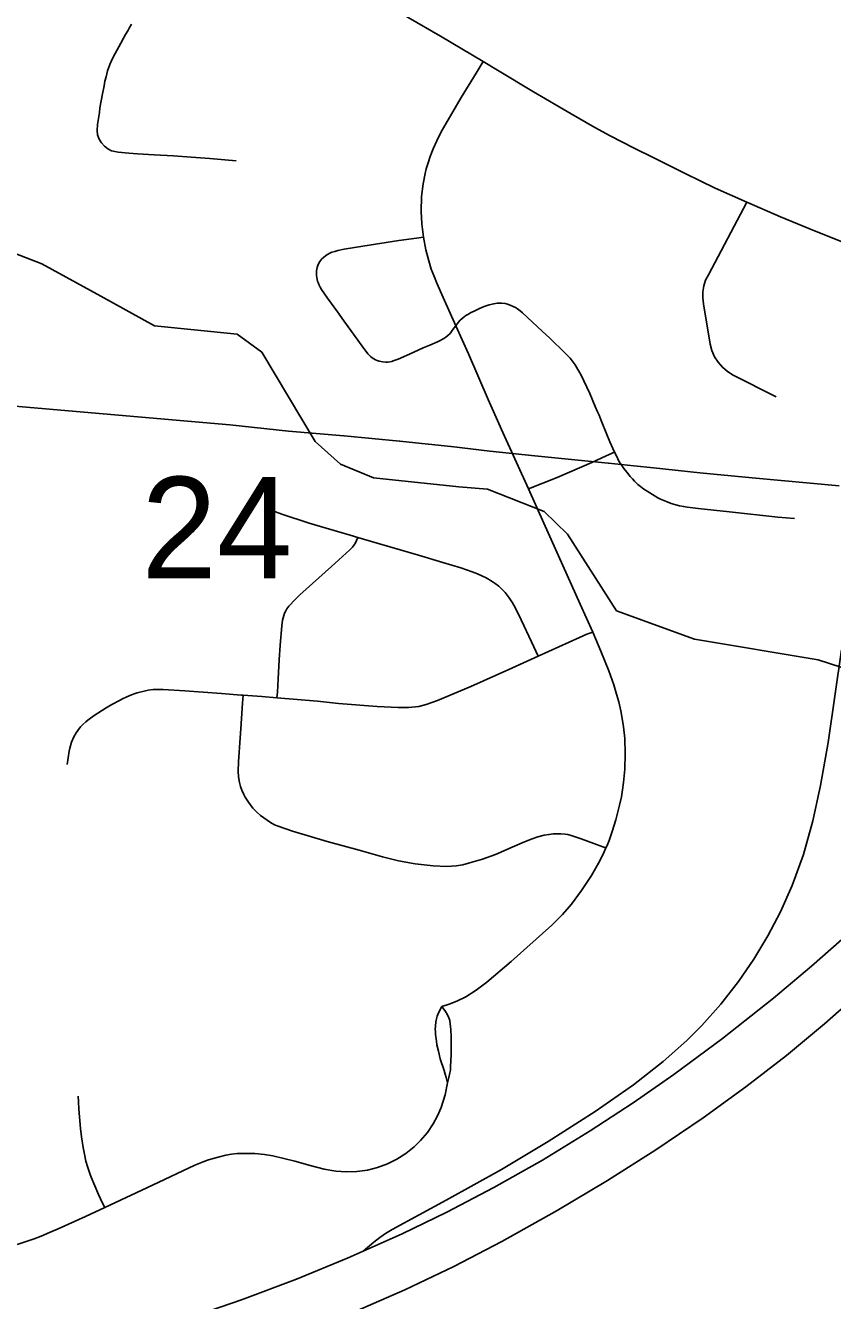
# Model space of a CAD drawing. Extents: x -1.4 to 35.4, y 0 to 22.
# Drawn here: x 28.977 to 29.309, y 14.677 to 15.202 of the extents above; entities that cross this region are included whole.
import ezdxf

# ---------------------------------------------------------------- set-up
doc = ezdxf.new("R2010")
doc.units = 0
for name, color, linetype in [('GM_X_City_Street', 7, 'Continuous'), ('GM_X_County_Road', 7, 'Continuous'), ('GM_X_County_Text', 7, 'Continuous'), ('GM_X_Interchange_Ramps', 7, 'Continuous'), ('GM_X_Interstate_Route', 7, 'Continuous'), ('GM_X_Minor_River', 7, 'Continuous'), ('GM_X_Section_Text', 7, 'Continuous')]:
    doc.layers.add(name, color=color, linetype=linetype)

msp = doc.modelspace()

# ---------------------------------------------------------------- linework, layer by layer
at = {"layer": 'GM_X_City_Street'}
for points in [[(29.06368, 15.14616), (29.05283, 15.14719), (29.04514, 15.14774), (29.03791, 15.1482), (29.02993, 15.1486), (29.0231, 15.14902), (29.01944, 15.14933), (29.0151, 15.14973), (29.01241, 15.15034), (29.01084, 15.15117), (29.00949, 15.15222), (29.00821, 15.15357), (29.0072, 15.15512), (29.00662, 15.15688), (29.00644, 15.15873), (29.00664, 15.16121), (29.00736, 15.16614), (29.00757, 15.16799), (29.00861, 15.1738), (29.00926, 15.17704), (29.00963, 15.17899), (29.01009, 15.18085), (29.01074, 15.18325), (29.01167, 15.18585), (29.01269, 15.18808), (29.01388, 15.19046), (29.01619, 15.19467), (29.0173, 15.19669), (29.01816, 15.19824), (29.01905, 15.19981), (29.01963, 15.20089), (29.02052, 15.2025)], [(29.14841, 14.79779), (29.15151, 14.79878), (29.15462, 14.79997), (29.15828, 14.80175), (29.16253, 14.80445), (29.16705, 14.80785), (29.17702, 14.81634), (29.19375, 14.83127), (29.19817, 14.83571), (29.20188, 14.83999), (29.206, 14.84552), (29.21015, 14.85178), (29.21355, 14.85778), (29.21538, 14.86155), (29.21606, 14.86308), (29.2165, 14.8641), (29.21734, 14.86622), (29.21861, 14.86984), (29.22009, 14.8747), (29.22165, 14.8807), (29.2224, 14.88413), (29.2229, 14.88706), (29.22331, 14.89012), (29.22383, 14.8956), (29.224, 14.90185), (29.22379, 14.90812), (29.22323, 14.91303), (29.22274, 14.91641), (29.22214, 14.91958), (29.22132, 14.92326), (29.22047, 14.92642), (29.21929, 14.93028), (29.21731, 14.9361), (29.21399, 14.94419), (29.21059, 14.95197), (29.2055, 14.96356), (29.19836, 14.97943), (29.19046, 14.99697), (29.18411, 15.01105), (29.17364, 15.03427), (29.16759, 15.04788), (29.15938, 15.06667), (29.15416, 15.07819), (29.14894, 15.08992), (29.14645, 15.09575), (29.14543, 15.09822), (29.14411, 15.10155), (29.14305, 15.10505), (29.14187, 15.1095), (29.14091, 15.11477), (29.14021, 15.1202), (29.13988, 15.1253), (29.14011, 15.13144), (29.14072, 15.13674), (29.14155, 15.1409), (29.14204, 15.14292), (29.14277, 15.14536), (29.14364, 15.14796), (29.14485, 15.15111), (29.14639, 15.15445), (29.14823, 15.15817), (29.15635, 15.1723), (29.16253, 15.18225), (29.16554, 15.18708)], [(29.28622, 15.04892), (29.26842, 15.05792), (29.2661, 15.05935), (29.26403, 15.06112), (29.26225, 15.06319), (29.2608, 15.0655), (29.25972, 15.068), (29.25903, 15.07063), (29.25629, 15.08726), (29.25592, 15.08971), (29.25593, 15.09219), (29.25633, 15.09463), (29.25711, 15.09698), (29.25825, 15.09919), (29.27415, 15.12911)], [(29.15416, 15.07819), (29.1534, 15.07722), (29.15247, 15.07591), (29.15181, 15.0751), (29.15091, 15.07416), (29.15015, 15.07357), (29.1492, 15.07298), (29.14777, 15.0722), (29.14662, 15.07164), (29.14345, 15.07026), (29.14079, 15.06912), (29.13515, 15.06658), (29.13041, 15.06452), (29.12957, 15.06418), (29.12846, 15.06376), (29.1278, 15.06357), (29.127, 15.06338), (29.12624, 15.0633), (29.12536, 15.06329), (29.12414, 15.0634), (29.12258, 15.0637), (29.12183, 15.06393), (29.12116, 15.0642), (29.12045, 15.06458), (29.11979, 15.06502), (29.11912, 15.06558), (29.118, 15.06673), (29.11557, 15.06977), (29.1081, 15.08025), (29.10547, 15.08392), (29.1014, 15.08964), (29.0989, 15.09321), (29.0983, 15.09417), (29.0979, 15.09496), (29.09743, 15.09606), (29.09724, 15.09667), (29.0969, 15.09809), (29.09678, 15.09899), (29.09675, 15.10004), (29.09681, 15.10086), (29.09706, 15.10217), (29.09735, 15.10305), (29.09783, 15.10408), (29.09823, 15.10472), (29.09904, 15.10578), (29.09949, 15.10624), (29.10062, 15.10719), (29.10131, 15.10764), (29.10233, 15.10815), (29.10318, 15.10849), (29.10437, 15.10887), (29.10563, 15.10919), (29.10821, 15.10973), (29.11595, 15.11109), (29.13072, 15.11337), (29.13794, 15.11436), (29.14091, 15.11477)], [(29.15416, 15.07819), (29.15517, 15.07959), (29.15604, 15.08058), (29.15677, 15.08127), (29.1577, 15.08198), (29.15829, 15.08241), (29.1591, 15.08291), (29.16031, 15.08362), (29.1623, 15.08453), (29.16397, 15.08529), (29.16584, 15.08611), (29.16801, 15.08687), (29.16982, 15.08731), (29.1713, 15.08753), (29.173, 15.08755), (29.1745, 15.08738), (29.17556, 15.08712), (29.17661, 15.08676), (29.17789, 15.08623), (29.17876, 15.08579), (29.17963, 15.08522), (29.18076, 15.08436), (29.18172, 15.08356), (29.18983, 15.07606), (29.19293, 15.0731), (29.1991, 15.06711), (29.20127, 15.06482), (29.20258, 15.06326), (29.20336, 15.06217), (29.20452, 15.06027), (29.20566, 15.0582), (29.20935, 15.05036), (29.21164, 15.04502), (29.21264, 15.04279), (29.21325, 15.04135), (29.21414, 15.03918), (29.21644, 15.0335), (29.21772, 15.03035), (29.2196, 15.0262)], [(29.18411, 15.01105), (29.19592, 15.01573), (29.21025, 15.02189), (29.21611, 15.02459), (29.2196, 15.0262)], [(29.2196, 15.0262), (29.22062, 15.02404), (29.22113, 15.02299), (29.22162, 15.0221), (29.22229, 15.02105), (29.22339, 15.01948), (29.22461, 15.01787), (29.22556, 15.01668), (29.22602, 15.01615), (29.22696, 15.01512), (29.22784, 15.0142), (29.22922, 15.01289), (29.23035, 15.01196), (29.23172, 15.01094), (29.23308, 15.01003), (29.23635, 15.008), (29.23743, 15.00738), (29.23855, 15.00681), (29.24125, 15.00565), (29.24292, 15.00505), (29.24488, 15.00447), (29.24637, 15.0041), (29.24808, 15.00376), (29.24957, 15.0035), (29.2508, 15.00332), (29.25407, 15.00298), (29.26698, 15.00163), (29.28684, 14.99943), (29.29368, 14.99877)], [(29.0754, 15.00323), (29.08248, 15.00063), (29.09385, 14.99685), (29.10079, 14.99479), (29.11073, 14.99194), (29.1139, 14.99099)], [(29.08052, 14.92496), (29.08068, 14.92732), (29.08106, 14.93271), (29.08149, 14.94057), (29.08181, 14.94669), (29.08248, 14.95466), (29.08283, 14.9569), (29.08305, 14.95789), (29.08333, 14.95887), (29.08369, 14.95977), (29.08413, 14.96072), (29.08464, 14.96164), (29.08536, 14.96268), (29.08603, 14.96342), (29.0874, 14.96484), (29.08995, 14.96732), (29.10294, 14.979), (29.11057, 14.98589), (29.11108, 14.9864), (29.11162, 14.98699), (29.11237, 14.98795), (29.11277, 14.98857), (29.11329, 14.9897), (29.1139, 14.99099)], [(29.1139, 14.99099), (29.12182, 14.98862), (29.12698, 14.98712), (29.13882, 14.98376), (29.14886, 14.98074), (29.15632, 14.97844), (29.16092, 14.97691), (29.16307, 14.97607), (29.16526, 14.9751), (29.16647, 14.97451), (29.16766, 14.97388), (29.16856, 14.97332), (29.16965, 14.97255), (29.17047, 14.97204), (29.1719, 14.97095), (29.17277, 14.97019), (29.17387, 14.96908), (29.17451, 14.96837), (29.17621, 14.9661), (29.17756, 14.96402), (29.17866, 14.96215), (29.18115, 14.95714), (29.18535, 14.94795), (29.18813, 14.94208)], [(29.18813, 14.94208), (29.20516, 14.94985), (29.20669, 14.9505), (29.20822, 14.95114), (29.21059, 14.95197)], [(29.08052, 14.92496), (29.09719, 14.9235), (29.10582, 14.92264), (29.12186, 14.92138), (29.13044, 14.92089), (29.13474, 14.92094), (29.13903, 14.92143), (29.142, 14.92219), (29.14667, 14.92383), (29.16037, 14.92961), (29.17605, 14.93668), (29.18813, 14.94208)], [(29.01009, 14.92076), (29.01255, 14.92216), (29.0156, 14.92389), (29.01693, 14.92457), (29.01865, 14.92538), (29.02059, 14.92618), (29.0221, 14.92674), (29.02297, 14.927), (29.02641, 14.92785), (29.0275, 14.92805), (29.02957, 14.92831), (29.0309, 14.92839), (29.03369, 14.92843), (29.04253, 14.9278), (29.05773, 14.92667), (29.06572, 14.92609), (29.06655, 14.92603)], [(29.06655, 14.92603), (29.06633, 14.92268), (29.06564, 14.91218), (29.06537, 14.90846), (29.06461, 14.89856), (29.06449, 14.89473), (29.06473, 14.8924), (29.06514, 14.89009), (29.06552, 14.88838), (29.06606, 14.88692), (29.06688, 14.88508), (29.06742, 14.88408), (29.06877, 14.88198), (29.07061, 14.87949), (29.07224, 14.87784), (29.07376, 14.87651), (29.07642, 14.87447), (29.0779, 14.87351), (29.07957, 14.87263), (29.08095, 14.872), (29.08689, 14.86998), (29.10122, 14.8658), (29.11439, 14.86217), (29.12394, 14.85943), (29.13061, 14.85777), (29.1374, 14.8566), (29.14485, 14.85572), (29.15053, 14.85542), (29.15432, 14.85571), (29.15713, 14.85619), (29.15944, 14.85676), (29.16525, 14.85846), (29.17057, 14.86039), (29.17743, 14.86343), (29.18246, 14.86563), (29.18566, 14.86688), (29.18796, 14.86767), (29.19058, 14.86832), (29.19265, 14.86867), (29.19434, 14.86886), (29.19635, 14.86896), (29.19753, 14.86894), (29.19922, 14.86877), (29.20039, 14.86857), (29.2017, 14.86819), (29.20585, 14.86689), (29.21101, 14.86496), (29.21473, 14.86358), (29.21606, 14.86308)], [(29.06655, 14.92603), (29.07433, 14.92547), (29.08052, 14.92496)], [(28.99415, 14.89744), (28.99494, 14.90295), (28.99518, 14.90417), (28.99582, 14.90661), (28.99678, 14.90891), (28.99773, 14.91053), (28.99841, 14.9115), (28.99962, 14.913), (29.0005, 14.91393), (29.00173, 14.91508), (29.00258, 14.91577), (29.00313, 14.91618), (29.00527, 14.91766), (29.01009, 14.92076)], [(29.15079, 14.76635), (29.15027, 14.76849), (29.14987, 14.7699), (29.14938, 14.77138), (29.14779, 14.77626), (29.14706, 14.77937), (29.14645, 14.78202), (29.14619, 14.78348), (29.14607, 14.7843), (29.14594, 14.78539), (29.14586, 14.78623), (29.14577, 14.78743), (29.14572, 14.78837), (29.14577, 14.78961), (29.146, 14.79145), (29.14623, 14.79264), (29.14655, 14.79382), (29.14705, 14.79515), (29.14841, 14.79779)], [(29.15079, 14.76635), (29.15135, 14.7685), (29.15175, 14.77048), (29.15195, 14.77159), (29.15207, 14.77302), (29.15235, 14.77786), (29.15231, 14.7822), (29.15226, 14.78535), (29.15214, 14.7881), (29.15204, 14.78955), (29.15193, 14.79045), (29.15168, 14.79195), (29.15132, 14.79309), (29.15066, 14.79458), (29.14999, 14.79568), (29.14841, 14.79779)], [(28.97353, 14.69978), (28.98043, 14.70211), (28.98332, 14.70318), (28.98681, 14.70459), (28.99033, 14.7061), (29.00164, 14.71127), (29.00956, 14.71498), (29.02918, 14.7242), (29.04662, 14.73233), (29.05007, 14.73379), (29.05188, 14.73446), (29.05331, 14.73492), (29.05635, 14.73575), (29.0595, 14.73652), (29.06185, 14.73692), (29.06413, 14.73719), (29.06661, 14.73726), (29.07146, 14.73725), (29.07534, 14.73682), (29.07888, 14.73618), (29.08784, 14.73407), (29.0942, 14.73223), (29.0999, 14.73076), (29.1048, 14.72996), (29.10913, 14.72968), (29.11346, 14.72982), (29.11777, 14.7304), (29.12199, 14.73143), (29.12606, 14.73293), (29.12995, 14.73486), (29.13361, 14.7372), (29.13702, 14.73991), (29.1397, 14.7425), (29.1425, 14.74582), (29.14494, 14.74941), (29.14671, 14.75269), (29.14817, 14.75611), (29.14982, 14.76144), (29.15079, 14.76635)], [(29.00956, 14.71498), (29.00866, 14.71679), (29.00703, 14.72038), (29.004, 14.72742), (29.00339, 14.72902), (29.00246, 14.7319), (29.00184, 14.73411), (29.00118, 14.73697), (29.00064, 14.73971), (28.99997, 14.7441), (28.99953, 14.74752), (28.99888, 14.75543), (28.9987, 14.75845), (28.99855, 14.76083)]]:
    msp.add_lwpolyline(points, dxfattribs=at)
at = {"layer": 'GM_X_County_Road'}
for points in [[(29.05237, 15.25372), (29.07867, 15.23852), (29.0956, 15.22822), (29.12126, 15.2131), (29.14792, 15.19755), (29.16554, 15.18708)], [(29.16554, 15.18708), (29.17139, 15.1836), (29.18625, 15.17465), (29.20172, 15.1656)], [(29.20172, 15.1656), (29.21147, 15.15989), (29.21778, 15.15645), (29.22769, 15.15136), (29.23576, 15.14746), (29.24865, 15.14098), (29.25486, 15.13796)], [(29.25486, 15.13796), (29.26107, 15.13495), (29.27415, 15.12911)], [(29.27415, 15.12911), (29.28796, 15.12308), (29.2997, 15.11828), (29.31634, 15.11163), (29.33086, 15.10637), (29.34553, 15.10153), (29.35431, 15.09896)]]:
    msp.add_lwpolyline(points, dxfattribs=at)
at = {"layer": 'GM_X_County_Text'}
msp.add_lwpolyline([(28.8491, 15.05576), (29.06115, 15.03737), (29.08528, 15.03478), (29.10805, 15.03287), (29.10817, 15.03286), (29.13107, 15.03065), (29.13111, 15.03064), (29.14285, 15.02946), (29.14291, 15.02945), (29.15217, 15.02846), (29.15226, 15.02846), (29.16826, 15.0266), (29.18674, 15.02465), (29.21702, 15.02162), (29.21708, 15.02161), (29.22758, 15.02049), (29.23561, 15.01964), (29.23563, 15.01964), (29.25473, 15.01758), (29.27632, 15.01555), (29.31221, 15.01226)], dxfattribs=at)
at = {"layer": 'GM_X_Interchange_Ramps'}
msp.add_lwpolyline([(29.31316, 14.94467), (29.30762, 14.90652), (29.30448, 14.88877), (29.30127, 14.87421), (29.2974, 14.86045), (29.29274, 14.8476), (29.28794, 14.8368), (29.28279, 14.82688), (29.27704, 14.81728), (29.27071, 14.80806), (29.26345, 14.79875), (29.25558, 14.78996), (29.24942, 14.78381), (29.23969, 14.77511), (29.22745, 14.76556), (29.21168, 14.75449), (29.19231, 14.74208), (29.17309, 14.73062), (29.15024, 14.718), (29.12792, 14.70585), (29.12525, 14.70418), (29.12295, 14.70261), (29.12049, 14.70072), (29.11599, 14.69693)], dxfattribs=at)
at = {"layer": 'GM_X_Interstate_Route'}
for points in [[(29.11599, 14.69693), (29.13206, 14.70412), (29.15055, 14.71304), (29.16985, 14.72314), (29.18987, 14.7345), (29.20951, 14.74649), (29.22724, 14.75804), (29.24407, 14.76978), (29.26403, 14.78463), (29.28503, 14.80117), (29.30081, 14.81432), (29.31662, 14.82836)], [(28.65328, 14.56621), (28.65426, 14.5664), (28.71095, 14.57724), (28.76523, 14.58776), (28.83412, 14.60135), (28.9579, 14.62552), (28.9907, 14.63247), (29.00942, 14.63692), (29.02619, 14.64144), (29.04578, 14.64738), (29.06812, 14.65492), (29.09083, 14.66329), (29.11272, 14.67208), (29.13317, 14.68106), (29.15333, 14.69068), (29.17315, 14.70097), (29.19591, 14.71368), (29.21672, 14.72604), (29.23662, 14.73869), (29.25614, 14.75191), (29.27373, 14.76464), (29.29039, 14.77757), (29.30615, 14.79064), (29.32335, 14.80584)], [(29.04357, 14.66923), (29.06593, 14.6769), (29.08863, 14.68546), (29.10991, 14.69422), (29.11599, 14.69693)]]:
    msp.add_lwpolyline(points, dxfattribs=at)
at = {"layer": 'GM_X_Minor_River'}
msp.add_lwpolyline([(29.33104, 14.93163), (29.30352, 14.94054), (29.25248, 14.94916), (29.22047, 14.96082), (29.20024, 14.99235), (29.19056, 15.00166), (29.16723, 15.01086), (29.15549, 15.01186), (29.12029, 15.01561), (29.10674, 15.0212), (29.09631, 15.03052), (29.07428, 15.06741), (29.06419, 15.07483), (29.03012, 15.07817), (29.00798, 15.09039), (28.98359, 15.10379), (28.95235, 15.11581)], dxfattribs=at)

# ---------------------------------------------------------------- texts
at = {"layer": 'GM_X_Section_Text'}
msp.add_text('24', height=0.041856, rotation=0, dxfattribs=at).set_placement((29.02464, 14.97412))

doc.saveas('drawing.dxf')
